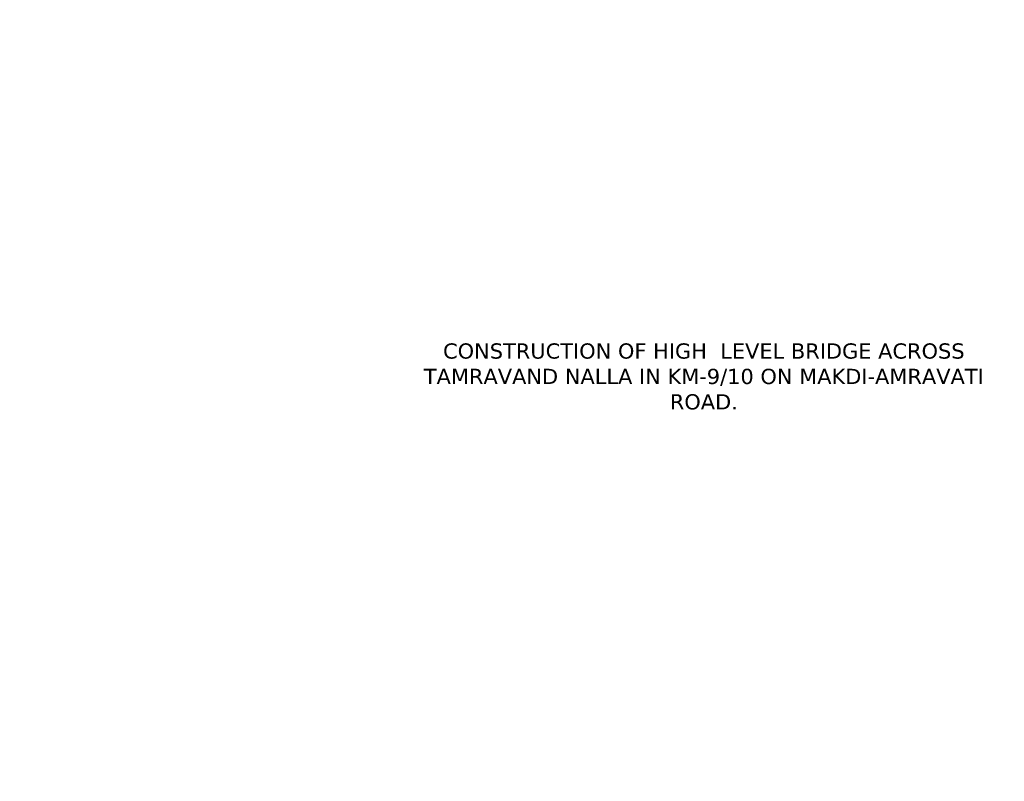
# Model space of a CAD drawing. Header units: millimetres. Extents: x -20950785 to 389010297, y -11535949 to 14056629.
# Tile 650 of 654: x 20128355 to 20303488, y 1059929 to 1195452. Entities that reach past the tile are written whole.
import ezdxf

# ---------------------------------------------------------------- set-up
doc = ezdxf.new("R2010")
doc.units = ezdxf.units.MM
doc.header["$LTSCALE"] = 60
doc.header["$MEASUREMENT"] = 0
doc.linetypes.add('ACAD_ISO03W100', pattern=[30, 12, -18])
doc.layers.add('PDF_H.F.L.', color=7, linetype='ACAD_ISO03W100')
doc.styles.add('Annotative', font='arial.ttf')
doc.dimstyles.get("Standard").update_dxf_attribs({"dimtxt": 400, "dimasz": 215, "dimexe": 0.18, "dimexo": 0.0625, "dimgap": 0.09, "dimtad": 0, "dimtih": 1, "dimtoh": 1, "dimdec": 0, "dimzin": 4, "dimdsep": 46, "dimtxsty": 'Standard', "dimblk": 'OPEN90', "dimcen": 0, "dimadec": 0, "dimazin": 1, "dimtfac": 1, "dimtdec": 0, "dimtix": 1, "dimtofl": 0, "dimtmove": 0, "dimatfit": 3, "dimldrblk": 'OPEN30', "dimfxl": 1, "dimtolj": 1, "dimtzin": 0, "dimarcsym": 0})

# ---------------------------------------------------------------- blocks, each defined once
blk = doc.blocks.new('*D4440')
at = {"color": 0, "linetype": 'Continuous', "lineweight": -2, "ltscale": 2, "transparency": 16777216}
for p, q in [((20135296, 1045614), (20135296, 1047592)), ((20210276, 1046697), (20210276, 1047592))]:
    blk.add_line(p, q, dxfattribs=at)
at = {"color": 0, "linetype": 'Continuous', "lineweight": 0, "ltscale": 2, "transparency": 16777216}
for p, q in [((20137296, 1047592), (20142702, 1047592)), ((20208276, 1047592), (20204022, 1047592))]:
    blk.add_line(p, q, dxfattribs=at)
at = {"color": 0, "linetype": 'Continuous', "lineweight": 9, "ltscale": 2, "transparency": 16777216}
for points in [[(20137296, 1047925), (20137296, 1047259), (20135296, 1047592)], [(20208276, 1047925), (20208276, 1047259), (20210276, 1047592)]]:
    blk.add_solid(points, dxfattribs=at)
at = {"layer": 'Defpoints', "color": 0, "linetype": 'Continuous', "lineweight": 9, "ltscale": 2, "transparency": 16777216}
for p in [(20210276, 1047592), (20135296, 1045614), (20210276, 1046697)]:
    blk.add_point(p, dxfattribs=at)
at = {"color": 0, "linetype": 'Continuous', "lineweight": 9, "ltscale": 2, "transparency": 16777216, "insert": (20173362, 1047592), "char_height": 2000, "attachment_point": 5}
blk.add_mtext('\\A1;{\\fTimes New Roman|b0|i0|c0|p18;\\H0.75x;\\C256;LENGTH OF BRIDGE 75.00 (BETWEEN FACE OF DIRT WALL)}', dxfattribs=at)

msp = doc.modelspace()

# ---------------------------------------------------------------- texts
at = {"color": 7, "linetype": 'Continuous', "lineweight": 9, "insert": (20128390.49, 1016134.74), "char_height": 2000, "attachment_point": 1, "rotation": 90, "style": 'Annotative'}
msp.add_mtext_dynamic_manual_height_columns('\\pi3721.38129;RCC BOX TYPE \\P\\pi6282.77284;ABUTMENT', width=27876.5961, gutter_width=1000, heights=[0], dxfattribs=at)
at = {"layer": 'PDF_H.F.L.', "color": 7, "linetype": 'Continuous', "lineweight": 9, "insert": (20250038.36, 1137854.72), "char_height": 2712.05307, "width": 107870.9783, "attachment_point": 2}
msp.add_mtext('{\\fVerdana|b0|i0|c0|p34;CONSTRUCTION OF HIGH  LEVEL BRIDGE ACROSS TAMRAVAND NALLA IN KM-9/10 ON MAKDI-AMRAVATI ROAD.\\fTimes New Roman|b0|i0|c0|p18;   }', dxfattribs=at)

# ---------------------------------------------------------------- dimensions: what is measured, and where the dimension line sits
at = {"color": 7, "linetype": 'Continuous', "lineweight": 9, "ltscale": 2}
dim = msp.add_linear_dim(base=(20210276, 1047592.14), p1=(20135296, 1045614.13), p2=(20210276, 1046696.82), text='{\\fTimes New Roman|b0|i0|c0|p18;\\H0.75x;\\C256;LENGTH OF BRIDGE 75.00 (BETWEEN FACE OF DIRT WALL)}', dimstyle='Standard', override={"dimtxt": 2000, "dimasz": 2000, "dimfxl": 300, "dimlwd": 0}, dxfattribs=at)
dim.commit()
dim.dimension.update_dxf_attribs({"geometry": '*D4440', "text_midpoint": (20173362, 1047592.14), "dimtype": 160})

doc.saveas('drawing.dxf')
